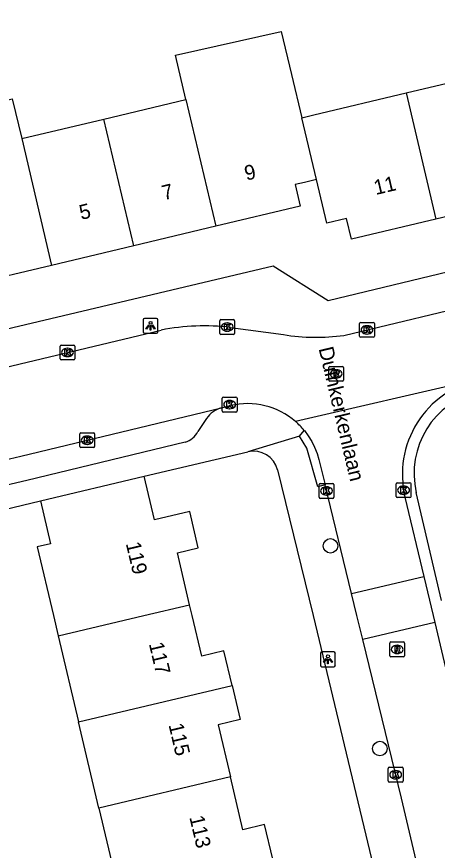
# Model space of a CAD drawing. Extents: x 158474 to 159560, y 388525 to 389605.
# Drawn here: x 159321.7 to 159350.1, y 388734.2 to 388790.4 of the extents above; entities that cross this region are included whole.
import ezdxf

# ---------------------------------------------------------------- set-up
doc = ezdxf.new("R2010")
doc.units = 0
for name, color, linetype in [('IMGEO_Boom', 7, 'Continuous'), ('IMGEO_Kolk', 7, 'Continuous'), ('IMGEO_Lichtpunt', 7, 'Continuous'), ('IMGEO_Openbare_ruimte_label', 7, 'Continuous'), ('IMGEO_Pand', 7, 'Continuous'), ('IMGEO_Pand_nummerreeks', 7, 'Continuous'), ('IMGEO_Rijbaan_lokaal_open', 7, 'Continuous'), ('IMGEO_Rioolput', 7, 'Continuous'), ('IMGEO_Voetpad_open', 7, 'Continuous')]:
    doc.layers.add(name, color=color, linetype=linetype)

msp = doc.modelspace()

# ---------------------------------------------------------------- linework, layer by layer
at = {"layer": 'IMGEO_Boom'}
for centre in [(159342.885, 388754.709), (159346.223, 388741.023)]:
    msp.add_circle(centre, 0.489, dxfattribs=at)
at = {"layer": 'IMGEO_Kolk'}
for p, q in [((159335.406, 388769.06), (159335.406, 388769.912)), ((159335.481, 388769.986), (159336.333, 388769.986)), ((159336.407, 388769.912), (159336.407, 388769.06)), ((159335.894, 388769.766), (159335.919, 388769.766)), ((159344.851, 388768.869), (159344.851, 388769.721)), ((159344.926, 388769.795), (159345.778, 388769.795)), ((159345.339, 388769.575), (159345.364, 388769.575)), ((159345.852, 388769.721), (159345.852, 388768.869)), ((159336.333, 388768.986), (159335.481, 388768.986)), ((159335.917, 388769.206), (159335.892, 388769.206)), ((159345.778, 388768.795), (159344.926, 388768.795)), ((159345.362, 388769.015), (159345.337, 388769.015)), ((159324.612, 388767.343), (159324.612, 388768.195)), ((159324.687, 388768.269), (159325.539, 388768.269)), ((159325.613, 388768.195), (159325.613, 388767.343)), ((159325.1, 388768.049), (159325.125, 388768.049)), ((159325.539, 388767.269), (159324.687, 388767.269)), ((159325.123, 388767.489), (159325.098, 388767.489)), ((159335.57, 388763.822), (159335.57, 388764.674)), ((159335.645, 388764.748), (159336.497, 388764.748)), ((159336.058, 388764.528), (159336.083, 388764.528)), ((159336.571, 388764.674), (159336.571, 388763.822)), ((159336.497, 388763.748), (159335.645, 388763.748)), ((159336.081, 388763.968), (159336.056, 388763.968)), ((159325.949, 388761.419), (159325.949, 388762.271)), ((159326.024, 388762.345), (159326.876, 388762.345)), ((159326.437, 388762.125), (159326.462, 388762.125)), ((159326.95, 388762.271), (159326.95, 388761.419)), ((159326.46, 388761.565), (159326.435, 388761.565)), ((159326.876, 388761.345), (159326.024, 388761.345)), ((159342.115, 388757.992), (159342.115, 388758.844)), ((159342.19, 388758.918), (159343.042, 388758.918)), ((159342.603, 388758.698), (159342.628, 388758.698)), ((159343.116, 388758.844), (159343.116, 388757.992)), ((159347.325, 388758.041), (159347.325, 388758.893)), ((159347.4, 388758.967), (159348.252, 388758.967)), ((159347.813, 388758.747), (159347.838, 388758.747)), ((159348.326, 388758.893), (159348.326, 388758.041)), ((159342.626, 388758.138), (159342.601, 388758.138)), ((159347.836, 388758.187), (159347.811, 388758.187)), ((159343.042, 388757.918), (159342.19, 388757.918)), ((159348.252, 388757.967), (159347.4, 388757.967)), ((159346.792, 388738.833), (159346.792, 388739.685)), ((159346.867, 388739.759), (159347.719, 388739.759)), ((159347.28, 388739.539), (159347.305, 388739.539)), ((159347.793, 388739.685), (159347.793, 388738.833)), ((159347.303, 388738.979), (159347.278, 388738.979)), ((159347.719, 388738.759), (159346.867, 388738.759))]:
    msp.add_line(p, q, dxfattribs=at)
for points in [[(159335.406, 388769.06), (159335.406, 388769.912)], [(159335.481, 388769.986), (159336.333, 388769.986)], [(159336.407, 388769.912), (159336.407, 388769.06)], [(159335.727, 388769.686), (159335.85, 388769.686), (159335.85, 388769.535), (159335.98, 388769.686), (159336.144, 388769.686), (159335.998, 388769.535), (159336.151, 388769.286), (159335.999, 388769.286), (159335.914, 388769.45), (159335.85, 388769.383), (159335.85, 388769.286), (159335.727, 388769.286), (159335.727, 388769.686)], [(159344.851, 388768.869), (159344.851, 388769.721)], [(159344.926, 388769.795), (159345.778, 388769.795)], [(159345.172, 388769.495), (159345.295, 388769.495), (159345.295, 388769.344), (159345.425, 388769.495), (159345.589, 388769.495), (159345.443, 388769.344), (159345.596, 388769.095), (159345.444, 388769.095), (159345.359, 388769.259), (159345.295, 388769.192), (159345.295, 388769.095), (159345.172, 388769.095), (159345.172, 388769.495)], [(159345.852, 388769.721), (159345.852, 388768.869)], [(159336.333, 388768.986), (159335.481, 388768.986)], [(159345.778, 388768.795), (159344.926, 388768.795)], [(159324.612, 388767.343), (159324.612, 388768.195)], [(159324.687, 388768.269), (159325.539, 388768.269)], [(159325.613, 388768.195), (159325.613, 388767.343)], [(159324.933, 388767.969), (159325.056, 388767.969), (159325.056, 388767.818), (159325.186, 388767.969), (159325.35, 388767.969), (159325.204, 388767.818), (159325.357, 388767.569), (159325.205, 388767.569), (159325.12, 388767.733), (159325.056, 388767.666), (159325.056, 388767.569), (159324.933, 388767.569), (159324.933, 388767.969)], [(159325.539, 388767.269), (159324.687, 388767.269)], [(159335.57, 388763.822), (159335.57, 388764.674)], [(159335.645, 388764.748), (159336.497, 388764.748)], [(159335.891, 388764.448), (159336.014, 388764.448), (159336.014, 388764.297), (159336.144, 388764.448), (159336.308, 388764.448), (159336.162, 388764.297), (159336.315, 388764.048), (159336.163, 388764.048), (159336.078, 388764.212), (159336.014, 388764.145), (159336.014, 388764.048), (159335.891, 388764.048), (159335.891, 388764.448)], [(159336.571, 388764.674), (159336.571, 388763.822)], [(159336.497, 388763.748), (159335.645, 388763.748)], [(159325.949, 388761.419), (159325.949, 388762.271)], [(159326.024, 388762.345), (159326.876, 388762.345)], [(159326.27, 388762.045), (159326.393, 388762.045), (159326.393, 388761.894), (159326.523, 388762.045), (159326.687, 388762.045), (159326.541, 388761.894), (159326.694, 388761.645), (159326.542, 388761.645), (159326.457, 388761.809), (159326.393, 388761.742), (159326.393, 388761.645), (159326.27, 388761.645), (159326.27, 388762.045)], [(159326.95, 388762.271), (159326.95, 388761.419)], [(159326.876, 388761.345), (159326.024, 388761.345)], [(159342.115, 388757.992), (159342.115, 388758.844)], [(159342.19, 388758.918), (159343.042, 388758.918)], [(159342.436, 388758.618), (159342.559, 388758.618), (159342.559, 388758.467), (159342.689, 388758.618), (159342.853, 388758.618), (159342.707, 388758.467), (159342.86, 388758.218), (159342.708, 388758.218), (159342.623, 388758.382), (159342.559, 388758.315), (159342.559, 388758.218), (159342.436, 388758.218), (159342.436, 388758.618)], [(159343.116, 388758.844), (159343.116, 388757.992)], [(159347.325, 388758.041), (159347.325, 388758.893)], [(159347.4, 388758.967), (159348.252, 388758.967)], [(159347.646, 388758.667), (159347.769, 388758.667), (159347.769, 388758.516), (159347.899, 388758.667), (159348.063, 388758.667), (159347.917, 388758.516), (159348.07, 388758.267), (159347.918, 388758.267), (159347.833, 388758.431), (159347.769, 388758.364), (159347.769, 388758.267), (159347.646, 388758.267), (159347.646, 388758.667)], [(159348.326, 388758.893), (159348.326, 388758.041)], [(159343.042, 388757.918), (159342.19, 388757.918)], [(159348.252, 388757.967), (159347.4, 388757.967)], [(159346.792, 388738.833), (159346.792, 388739.685)], [(159346.867, 388739.759), (159347.719, 388739.759)], [(159347.113, 388739.459), (159347.236, 388739.459), (159347.236, 388739.308), (159347.366, 388739.459), (159347.53, 388739.459), (159347.384, 388739.308), (159347.537, 388739.059), (159347.385, 388739.059), (159347.3, 388739.223), (159347.236, 388739.156), (159347.236, 388739.059), (159347.113, 388739.059), (159347.113, 388739.459)], [(159347.793, 388739.685), (159347.793, 388738.833)], [(159347.719, 388738.759), (159346.867, 388738.759)]]:
    msp.add_lwpolyline(points, dxfattribs=at)
for centre, start, end in [((159335.483, 388769.91), 91.552, 178.448), ((159335.483, 388769.91), 91.552, 178.448), ((159336.331, 388769.91), 1.552, 88.448), ((159336.331, 388769.91), 1.552, 88.448), ((159344.928, 388769.719), 91.552, 178.448), ((159344.928, 388769.719), 91.552, 178.448), ((159345.776, 388769.719), 1.552, 88.448), ((159345.776, 388769.719), 1.552, 88.448), ((159335.483, 388769.062), 181.552, 268.448), ((159335.483, 388769.062), 181.552, 268.448), ((159336.331, 388769.062), 271.552, 358.448), ((159336.331, 388769.062), 271.552, 358.448), ((159344.928, 388768.871), 181.552, 268.448), ((159344.928, 388768.871), 181.552, 268.448), ((159345.776, 388768.871), 271.552, 358.448), ((159345.776, 388768.871), 271.552, 358.448), ((159324.689, 388768.193), 91.552, 178.448), ((159324.689, 388768.193), 91.552, 178.448), ((159325.537, 388768.193), 1.552, 88.448), ((159325.537, 388768.193), 1.552, 88.448), ((159324.689, 388767.345), 181.552, 268.448), ((159324.689, 388767.345), 181.552, 268.448), ((159325.537, 388767.345), 271.552, 358.448), ((159325.537, 388767.345), 271.552, 358.448), ((159335.647, 388764.672), 91.552, 178.448), ((159335.647, 388764.672), 91.552, 178.448), ((159336.495, 388764.672), 1.552, 88.448), ((159336.495, 388764.672), 1.552, 88.448), ((159335.647, 388763.824), 181.552, 268.448), ((159335.647, 388763.824), 181.552, 268.448), ((159336.495, 388763.824), 271.552, 358.448), ((159336.495, 388763.824), 271.552, 358.448), ((159326.026, 388762.269), 91.552, 178.448), ((159326.026, 388762.269), 91.552, 178.448), ((159326.874, 388762.269), 1.552, 88.448), ((159326.874, 388762.269), 1.552, 88.448), ((159326.026, 388761.421), 181.552, 268.448), ((159326.026, 388761.421), 181.552, 268.448), ((159326.874, 388761.421), 271.552, 358.448), ((159326.874, 388761.421), 271.552, 358.448), ((159342.192, 388758.842), 91.552, 178.448), ((159342.192, 388758.842), 91.552, 178.448), ((159343.04, 388758.842), 1.552, 88.448), ((159343.04, 388758.842), 1.552, 88.448), ((159347.402, 388758.891), 91.552, 178.448), ((159347.402, 388758.891), 91.552, 178.448), ((159348.25, 388758.891), 1.552, 88.448), ((159348.25, 388758.891), 1.552, 88.448), ((159347.402, 388758.043), 181.552, 268.448), ((159347.402, 388758.043), 181.552, 268.448), ((159348.25, 388758.043), 271.552, 358.448), ((159348.25, 388758.043), 271.552, 358.448), ((159342.192, 388757.994), 181.552, 268.448), ((159342.192, 388757.994), 181.552, 268.448), ((159343.04, 388757.994), 271.552, 358.448), ((159343.04, 388757.994), 271.552, 358.448), ((159346.869, 388739.683), 91.552, 178.448), ((159346.869, 388739.683), 91.552, 178.448), ((159347.717, 388739.683), 1.552, 88.448), ((159347.717, 388739.683), 1.552, 88.448), ((159346.869, 388738.835), 181.552, 268.448), ((159346.869, 388738.835), 181.552, 268.448), ((159347.717, 388738.835), 271.552, 358.448), ((159347.717, 388738.835), 271.552, 358.448)]:
    msp.add_arc(centre, 0.0765, start, end, dxfattribs=at)
for centre, major_axis, ratio, start_param, end_param in [((159335.893, 388769.486), (-0.387, 0.002), 0.722429, 4.712389, 7.853982), ((159335.918, 388769.486), (-0.39, 0.002), 0.717154, 1.570796, 4.712389), ((159345.338, 388769.295), (-0.387, 0.002), 0.722429, 4.712389, 7.853982), ((159345.363, 388769.295), (-0.39, 0.002), 0.717154, 1.570796, 4.712389), ((159325.099, 388767.769), (-0.387, 0.002), 0.722429, 4.712389, 7.853982), ((159325.124, 388767.769), (-0.39, 0.002), 0.717154, 1.570796, 4.712389), ((159336.057, 388764.248), (-0.387, 0.002), 0.722429, 4.712389, 7.853982), ((159336.082, 388764.248), (-0.39, 0.002), 0.717154, 1.570796, 4.712389), ((159326.436, 388761.845), (-0.387, 0.002), 0.722429, 4.712389, 7.853982), ((159326.461, 388761.845), (-0.39, 0.002), 0.717154, 1.570796, 4.712389), ((159342.602, 388758.418), (-0.387, 0.002), 0.722429, 4.712389, 7.853982), ((159342.627, 388758.418), (-0.39, 0.002), 0.717154, 1.570796, 4.712389), ((159347.812, 388758.467), (-0.387, 0.002), 0.722429, 4.712389, 7.853982), ((159347.837, 388758.467), (-0.39, 0.002), 0.717154, 1.570796, 4.712389), ((159347.279, 388739.259), (-0.387, 0.002), 0.722429, 4.712389, 7.853982), ((159347.304, 388739.259), (-0.39, 0.002), 0.717154, 1.570796, 4.712389)]:
    msp.add_ellipse(centre, major_axis=major_axis, ratio=ratio, start_param=start_param, end_param=end_param, dxfattribs=at)
at = {"layer": 'IMGEO_Lichtpunt'}
for p, q in [((159330.23, 388769.971), (159330.23, 388769.164)), ((159330.23, 388769.971), (159330.23, 388769.164)), ((159331.132, 388770.066), (159330.324, 388770.066)), ((159331.132, 388770.066), (159330.324, 388770.066)), ((159331.226, 388769.164), (159331.226, 388769.971)), ((159331.226, 388769.164), (159331.226, 388769.971)), ((159330.324, 388769.07), (159331.132, 388769.07)), ((159330.324, 388769.07), (159331.132, 388769.07)), ((159342.217, 388747.451), (159342.217, 388746.644)), ((159342.217, 388747.451), (159342.217, 388746.644)), ((159343.119, 388747.546), (159342.311, 388747.546)), ((159343.119, 388747.546), (159342.311, 388747.546)), ((159343.213, 388746.644), (159343.213, 388747.451)), ((159343.213, 388746.644), (159343.213, 388747.451)), ((159342.311, 388746.55), (159343.119, 388746.55)), ((159342.311, 388746.55), (159343.119, 388746.55))]:
    msp.add_line(p, q, dxfattribs=at)
for points in [[(159330.604, 388769.635), (159330.643, 388769.607), (159330.455, 388769.345), (159330.417, 388769.372), (159330.604, 388769.635)], [(159330.706, 388769.587), (159330.753, 388769.587), (159330.753, 388769.265), (159330.706, 388769.265), (159330.706, 388769.587)], [(159330.816, 388769.607), (159330.854, 388769.634), (159331.041, 388769.372), (159331.002, 388769.344), (159330.816, 388769.607)], [(159342.591, 388747.115), (159342.63, 388747.087), (159342.442, 388746.825), (159342.404, 388746.852), (159342.591, 388747.115)], [(159342.693, 388747.067), (159342.74, 388747.067), (159342.74, 388746.745), (159342.693, 388746.745), (159342.693, 388747.067)], [(159342.803, 388747.087), (159342.841, 388747.114), (159343.028, 388746.852), (159342.989, 388746.824), (159342.803, 388747.087)]]:
    msp.add_lwpolyline(points, dxfattribs=at)
for centre in [(159330.729, 388769.769), (159342.716, 388747.249)]:
    msp.add_circle(centre, 0.0994, dxfattribs=at)
for centre, start, end in [((159330.324, 388769.971), 90, 180), ((159330.324, 388769.971), 90, 180), ((159331.132, 388769.971), 0, 90), ((159331.132, 388769.971), 0, 90), ((159330.324, 388769.164), 180, 270), ((159330.324, 388769.164), 180, 270), ((159331.132, 388769.164), 270, 0), ((159331.132, 388769.164), 270, 360), ((159342.311, 388747.451), 90, 180), ((159342.311, 388747.451), 90, 180), ((159343.119, 388747.451), 0, 90), ((159343.119, 388747.451), 0, 90), ((159342.311, 388746.644), 180, 270), ((159342.311, 388746.644), 180, 270), ((159343.119, 388746.644), 270, 0), ((159343.119, 388746.644), 270, 360)]:
    msp.add_arc(centre, 0.0946, start, end, dxfattribs=at)
at = {"layer": 'IMGEO_Pand'}
for points in [[(159333.122, 388784.844), (159332.415, 388787.835), (159339.554, 388789.442), (159340.245, 388786.535), (159340.939, 388783.616)], [(159347.992, 388785.291), (159353.547, 388786.61)], [(159340.939, 388783.616), (159341.761, 388783.811), (159347.992, 388785.291)], [(159347.992, 388785.291), (159350.013, 388776.774)], [(159315.834, 388783.585), (159321.383, 388784.903), (159322.02, 388782.207)], [(159327.571, 388783.525), (159333.122, 388784.844)], [(159333.122, 388784.844), (159335.144, 388776.287)], [(159322.02, 388782.207), (159327.571, 388783.525)], [(159329.593, 388774.968), (159327.571, 388783.525)], [(159341.93, 388779.441), (159340.939, 388783.616)], [(159322.02, 388782.207), (159324.043, 388773.65)], [(159341.93, 388779.441), (159341.766, 388779.402), (159341.13, 388779.251), (159340.494, 388779.1), (159340.841, 388777.64), (159335.144, 388776.287)], [(159350.013, 388776.774), (159344.303, 388775.418), (159343.973, 388776.811), (159342.631, 388776.492), (159341.93, 388779.441)], [(159355.569, 388778.094), (159350.013, 388776.774)], [(159335.144, 388776.287), (159329.593, 388774.968)], [(159329.593, 388774.968), (159324.043, 388773.65)], [(159324.043, 388773.65), (159318.492, 388772.332)], [(159323.293, 388757.749), (159330.301, 388759.406)], [(159333.368, 388750.727), (159332.537, 388754.242), (159333.955, 388754.577), (159333.373, 388757.036), (159330.994, 388756.473), (159330.301, 388759.406)], [(159323.293, 388757.749), (159323.977, 388754.852), (159323.067, 388754.637), (159324.164, 388750), (159324.485, 388748.644)], [(159324.485, 388748.644), (159330.267, 388750), (159333.368, 388750.727)], [(159336.233, 388745.273), (159335.68, 388747.612), (159334.188, 388747.259), (159333.54, 388750), (159333.368, 388750.727)], [(159324.485, 388748.644), (159325.86, 388742.827)], [(159325.86, 388742.827), (159336.233, 388745.273)], [(159336.233, 388745.273), (159336.776, 388742.978), (159335.294, 388742.628), (159336.124, 388739.116)], [(159327.236, 388737.005), (159325.86, 388742.827)], [(159336.124, 388739.116), (159327.236, 388737.005)], [(159338.989, 388733.554), (159338.437, 388735.888), (159336.969, 388735.541), (159336.124, 388739.116)], [(159327.236, 388737.005), (159328.627, 388731.122)]]:
    msp.add_lwpolyline(points, dxfattribs=at)
at = {"layer": 'IMGEO_Rijbaan_lokaal_open'}
for points in [[(159343.794, 388768.925), (159353.731, 388771.289)], [(159336.137, 388769.46), (159339.705, 388768.971)], [(159308.215, 388763.733), (159331.44, 388769.279)], [(159352.871, 388765.936), (159352.615, 388765.895), (159340.527, 388763.106)], [(159309.692, 388757.886), (159321.969, 388760.768), (159335.523, 388764.032)], [(159335.523, 388764.032), (159336.124, 388764.177)], [(159341.11, 388762.509), (159341.12, 388762.497), (159341.385, 388762.142), (159341.617, 388761.765), (159341.815, 388761.369), (159341.976, 388760.957), (159342.1, 388760.532), (159342.517, 388758.824)], [(159344.308, 388751.488), (159342.517, 388758.824)], [(159347.919, 388758.008), (159349.19, 388752.643)], [(159344.308, 388751.488), (159349.19, 388752.643)], [(159349.19, 388752.643), (159349.816, 388750), (159349.928, 388749.529)], [(159345.067, 388748.379), (159344.671, 388750), (159344.308, 388751.488)], [(159349.928, 388749.529), (159345.067, 388748.379)], [(159349.928, 388749.529), (159353.167, 388735.849), (159356.636, 388721.468), (159357.946, 388716.038), (159358.217, 388715.255)], [(159352.861, 388715.724), (159351.743, 388720.458), (159347.681, 388737.664), (159345.067, 388748.379)]]:
    msp.add_lwpolyline(points, dxfattribs=at)
for centre, radius, start, end in [((159334.361, 388754.516), 15.049, 83.2221, 101.1915), ((159341.902, 388782.532), 13.738, 260.7961, 277.9148), ((159354.314, 388759.524), 6.573, 102.6856, 193.3348), ((159337.282, 388759.354), 4.961, 49.1518, 103.5056), ((159337.302, 388759.373), 4.933, 39.4683, 49.1722)]:
    msp.add_arc(centre, radius, start, end, dxfattribs=at)
at = {"layer": 'IMGEO_Rioolput'}
for p, q in [((159342.769, 388765.896), (159342.769, 388766.748)), ((159342.844, 388766.822), (159343.696, 388766.822)), ((159343.257, 388766.602), (159343.282, 388766.602)), ((159343.77, 388766.748), (159343.77, 388765.896)), ((159343.28, 388766.042), (159343.255, 388766.042)), ((159343.696, 388765.822), (159342.844, 388765.822)), ((159346.895, 388747.293), (159346.895, 388748.145)), ((159346.97, 388748.219), (159347.822, 388748.219)), ((159347.383, 388747.999), (159347.408, 388747.999)), ((159347.896, 388748.145), (159347.896, 388747.293)), ((159347.406, 388747.439), (159347.381, 388747.439)), ((159347.822, 388747.219), (159346.97, 388747.219))]:
    msp.add_line(p, q, dxfattribs=at)
for points in [[(159342.769, 388765.896), (159342.769, 388766.748)], [(159342.844, 388766.822), (159343.696, 388766.822)], [(159343.358, 388766.52), (159343.106, 388766.522), (159343.106, 388766.122)], [(159343.77, 388766.748), (159343.77, 388765.896)], [(159343.106, 388766.122), (159343.23, 388766.122), (159343.23, 388766.284), (159343.241, 388766.284)], [(159343.284, 388766.441), (159343.23, 388766.441), (159343.23, 388766.36)], [(159343.23, 388766.36), (159343.282, 388766.36)], [(159343.288, 388766.255), (159343.359, 388766.122), (159343.499, 388766.122), (159343.434, 388766.248)], [(159343.696, 388765.822), (159342.844, 388765.822)], [(159346.895, 388747.293), (159346.895, 388748.145)], [(159346.97, 388748.219), (159347.822, 388748.219)], [(159347.484, 388747.917), (159347.232, 388747.919), (159347.232, 388747.519)], [(159347.896, 388748.145), (159347.896, 388747.293)], [(159347.232, 388747.519), (159347.356, 388747.519), (159347.356, 388747.681), (159347.367, 388747.681)], [(159347.41, 388747.838), (159347.356, 388747.838), (159347.356, 388747.757)], [(159347.356, 388747.757), (159347.408, 388747.757)], [(159347.414, 388747.652), (159347.485, 388747.519), (159347.625, 388747.519), (159347.56, 388747.645)], [(159347.822, 388747.219), (159346.97, 388747.219)]]:
    msp.add_lwpolyline(points, dxfattribs=at)
for centre, radius, start, end in [((159342.846, 388766.746), 0.0765, 91.552, 178.448), ((159342.846, 388766.746), 0.0765, 91.552, 178.448), ((159343.357, 388766.41), 0.109, 350.3612, 89.416), ((159343.694, 388766.746), 0.0765, 1.552, 88.448), ((159343.694, 388766.746), 0.0765, 1.552, 88.448), ((159343.24, 388766.231), 0.0533, 26.0293, 88.6989), ((159343.266, 388766.549), 0.19, 274.7715, 282.9687), ((159343.29, 388766.345), 0.0964, 77.0061, 93.1865), ((159343.304, 388766.402), 0.0378, 276.6634, 79.6772), ((159343.355, 388766.41), 0.112, 277.5842, 350.9817), ((159343.339, 388766.195), 0.108, 29.5134, 73.7905), ((159342.846, 388765.898), 0.0765, 181.552, 268.448), ((159342.846, 388765.898), 0.0765, 181.552, 268.448), ((159343.694, 388765.898), 0.0765, 271.552, 358.448), ((159343.694, 388765.898), 0.0765, 271.552, 358.448), ((159346.972, 388748.143), 0.0765, 91.552, 178.448), ((159346.972, 388748.143), 0.0765, 91.552, 178.448), ((159347.483, 388747.807), 0.109, 350.3612, 89.416), ((159347.82, 388748.143), 0.0765, 1.552, 88.448), ((159347.82, 388748.143), 0.0765, 1.552, 88.448), ((159347.366, 388747.628), 0.0533, 26.0293, 88.6989), ((159347.392, 388747.946), 0.19, 274.7715, 282.9687), ((159347.416, 388747.742), 0.0964, 77.0061, 93.1865), ((159347.43, 388747.799), 0.0378, 276.6634, 79.6772), ((159347.481, 388747.807), 0.112, 277.5842, 350.9817), ((159347.465, 388747.592), 0.108, 29.5134, 73.7905), ((159346.972, 388747.295), 0.0765, 181.552, 268.448), ((159346.972, 388747.295), 0.0765, 181.552, 268.448), ((159347.82, 388747.295), 0.0765, 271.552, 358.448), ((159347.82, 388747.295), 0.0765, 271.552, 358.448)]:
    msp.add_arc(centre, radius, start, end, dxfattribs=at)
for centre, major_axis, ratio, start_param, end_param in [((159343.256, 388766.322), (-0.387, 0.002), 0.722429, 4.712389, 7.853982), ((159343.281, 388766.322), (-0.39, 0.002), 0.717154, 1.570796, 4.712389), ((159347.382, 388747.719), (-0.387, 0.002), 0.722429, 4.712389, 7.853982), ((159347.407, 388747.719), (-0.39, 0.002), 0.717154, 1.570796, 4.712389)]:
    msp.add_ellipse(centre, major_axis=major_axis, ratio=ratio, start_param=start_param, end_param=end_param, dxfattribs=at)
at = {"layer": 'IMGEO_Voetpad_open'}
for points in [[(159381.001, 388796.659), (159369, 388777.58), (159342.733, 388771.26), (159339.013, 388773.592), (159307.222, 388766.073)], [(159334.517, 388763.317), (159333.914, 388762.436)], [(159340.786, 388762.115), (159337.308, 388761.053)], [(159340.786, 388762.115), (159341.11, 388762.509)], [(159342.517, 388758.824), (159342.032, 388758.698), (159341.291, 388761.308), (159340.786, 388762.115)], [(159333.068, 388761.711), (159322.358, 388759.132), (159312.747, 388756.876)], [(159330.301, 388759.406), (159337.308, 388761.053)], [(159339.314, 388759.84), (159341.724, 388750), (159348.937, 388719.879), (159352.313, 388705.78)], [(159350.394, 388751.012), (159348.686, 388758.302)], [(159307.631, 388753.993), (159323.293, 388757.749)]]:
    msp.add_lwpolyline(points, dxfattribs=at)
for centre, radius, start, end in [((159354.235, 388759.601), 5.699, 103.2812, 193.1757), ((159336.004, 388762.29), 1.807, 105.4349, 145.3707), ((159332.72, 388762.973), 1.309, 285.407, 335.7844), ((159337.702, 388759.439), 1.661, 13.9603, 103.7182)]:
    msp.add_arc(centre, radius, start, end, dxfattribs=at)

# ---------------------------------------------------------------- texts
at = {"layer": 'IMGEO_Openbare_ruimte_label'}
msp.add_text('Duinkerkenlaan', height=1, rotation=283.4111, dxfattribs=at).set_placement((159342.078, 388768.032))
at = {"layer": 'IMGEO_Pand_nummerreeks'}
for s, rotation, p in [('9', 13.3614, (159337.201, 388779.366)), ('11', 13.3614, (159345.945, 388778.398)), ('7', 13.3609, (159331.621, 388778.041)), ('5', 13.3609, (159326.041, 388776.715)), ('119', 283.2784, (159329.048, 388754.869)), ('117', 283.2784, (159330.607, 388748.101)), ('115', 283.2784, (159331.937, 388742.625)), ('113', 283.2784, (159333.344, 388736.389))]:
    msp.add_text(s, height=1, rotation=rotation, dxfattribs=at).set_placement(p)

doc.saveas('drawing.dxf')
